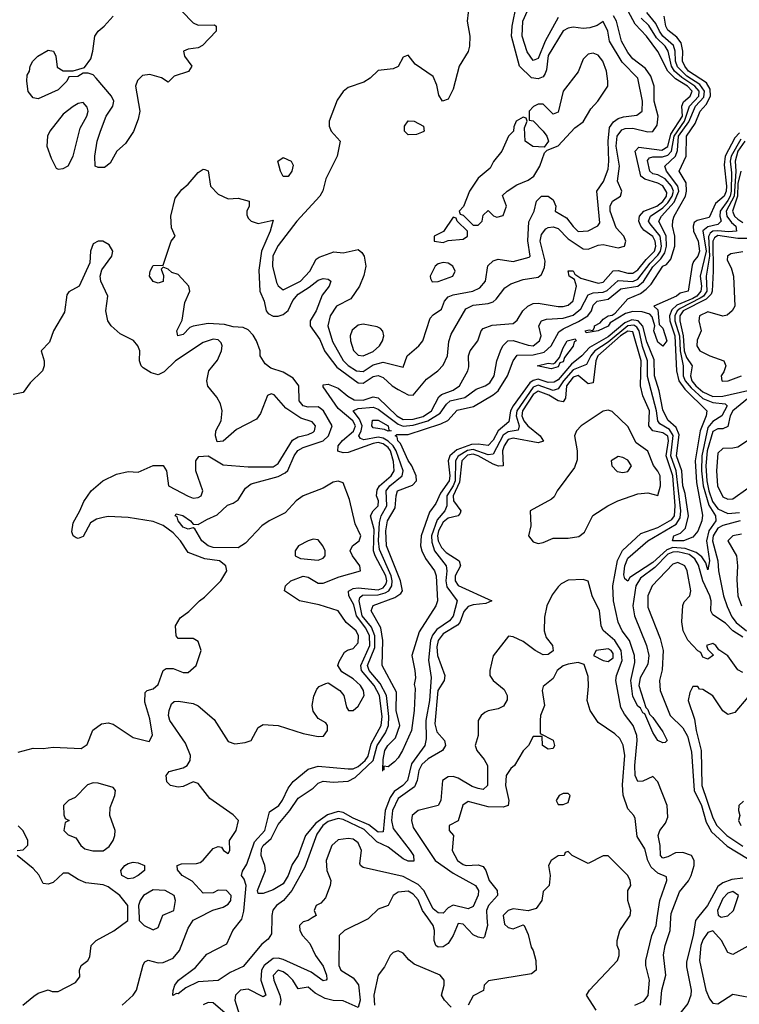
# Model space of a CAD drawing. Header units: inches. Extents: x 2380249 to 2585472, y 382747 to 546448.
# Tile 570 of 626: x 2552576 to 2555455, y 469654 to 473596. Entities that reach past the tile are written whole.
import ezdxf

# ---------------------------------------------------------------- set-up
doc = ezdxf.new("R2010")
doc.units = ezdxf.units.IN
doc.header["$MEASUREMENT"] = 0
doc.layers.add('C5456', color=7, linetype='Continuous')
doc.layers.add('C5457', color=7, linetype='Continuous')

msp = doc.modelspace()

# ---------------------------------------------------------------- linework, layer by layer
at = {"layer": 'C5456', "color": 4}
for points, elevation in [([(2552588, 469650), (2552632.9, 469687.1), (2552650, 469698), (2552690, 469712), (2552705.4, 469705.4), (2552730, 469704.7), (2552799, 469741), (2552816.4, 469763.6), (2552815.3, 469790), (2552822, 469810), (2552848, 469830), (2552856.4, 469843.6), (2552862, 469890), (2552882, 469910), (2552952.3, 469947.7), (2553008, 469990), (2553008.1, 470000)], 28), ([(2552986.6, 469650), (2553030, 469690.6), (2553043.6, 469710), (2553070, 469812), (2553076.5, 469823.5), (2553090, 469830.7), (2553130, 469820.4), (2553150, 469822), (2553190, 469838.4), (2553215.1, 469870), (2553250, 469958.8), (2553270, 469990.6), (2553288.7, 470000)], 24), ([(2553053.7, 470000), (2553054, 469990), (2553074, 469970), (2553110, 469952), (2553130, 469962), (2553144.4, 470000)], 28), ([(2553584.5, 470000), (2553583.9, 469936.1), (2553570, 469914.5), (2553545.3, 469894.7), (2553470, 469805.3), (2553418.8, 469781.2), (2553370, 469749.7), (2553290, 469743.5), (2553240.7, 469719.3), (2553210, 469696), (2553202.8, 469697.2), (2553188.7, 469688.7), (2553189.4, 469709.4), (2553196.2, 469730), (2553212, 469750), (2553279, 469801), (2553325, 469855), (2553404.4, 469895.6), (2553428.7, 469950), (2553464.7, 469995.3), (2553466, 470000)], 16), ([(2553746.8, 470000), (2553730, 469989), (2553710, 469984), (2553696, 469970), (2553697.3, 469950), (2553708, 469930), (2553737.5, 469897.5), (2553759.5, 469850), (2553790, 469807.3), (2553803.8, 469770), (2553805.4, 469754.6), (2553802, 469750), (2553790, 469747.3), (2553742.2, 469782.2), (2553630, 469833.3), (2553610, 469838.2), (2553590, 469836.8), (2553554, 469810), (2553543.9, 469790), (2553540.9, 469750), (2553560.7, 469690), (2553550, 469684.2), (2553490, 469714.8), (2553459.1, 469710), (2553439.6, 469690), (2553436.5, 469670), (2553455.8, 469610)], 24), ([(2553974.1, 470000), (2553970, 469996), (2553876, 469950), (2553854, 469930), (2553852.7, 469810), (2553861.6, 469790), (2553910, 469759.5), (2553931.9, 469731.9), (2553938.8, 469670), (2553930, 469641.2), (2553870, 469667.3), (2553830, 469668.8), (2553797.8, 469677.8), (2553758, 469698), (2553730, 469722), (2553690, 469715.3), (2553669.3, 469750), (2553649.3, 469770), (2553630, 469784.5), (2553610, 469791.2), (2553590.6, 469769.4), (2553592.7, 469750), (2553617, 469690), (2553620.3, 469670), (2553617.4, 469650)], 28), ([(2554445.8, 470000), (2554447.6, 469970), (2554436.4, 469923.6), (2554430, 469919.3), (2554410, 469922.4), (2554390, 469931.6), (2554350, 469975.1), (2554330, 469977.2), (2554310.4, 469930), (2554290, 469898), (2554270, 469883.6), (2554250, 469882.9), (2554240.9, 469890), (2554234, 469910), (2554235.4, 469950), (2554231, 469970), (2554209.5, 470000)], 28), ([(2554512.2, 470000), (2554515.3, 469975.3), (2554530, 469961), (2554550, 469956), (2554590, 469972), (2554594, 469970), (2554610, 469934), (2554622.8, 469882.8), (2554631, 469870), (2554641, 469830), (2554642, 469790), (2554623.6, 469776.4), (2554452, 469748), (2554434, 469730), (2554431.2, 469708.9), (2554390, 469688), (2554371, 469650)], 32), ([(2554882, 469630), (2554844, 469690), (2554855.3, 469710), (2554968, 469830), (2554975.3, 469850), (2554975.3, 469870), (2554966, 469890), (2554966, 469910), (2554977.2, 469950), (2555012, 470000)], 32), ([(2555038, 469650), (2555073.5, 469666.5), (2555090.8, 469689.2), (2555096.3, 469750), (2555081.6, 469810), (2555081.6, 469830), (2555105.6, 469930), (2555122.4, 469970), (2555126.9, 470000)], 28), ([(2555140.5, 469650), (2555145.4, 469710), (2555161.3, 469770), (2555151.6, 469851.6), (2555158.3, 469890), (2555179.2, 469950), (2555181.7, 470000)], 24), ([(2555288.2, 470000), (2555280.2, 469990), (2555270.2, 469930), (2555243.7, 469823.7), (2555243.9, 469803.9), (2555263.1, 469710), (2555261.3, 469690), (2555250, 469657.2), (2555212.2, 469610)], 24), ([(2555490, 469887.3), (2555430, 469853.2), (2555410, 469862), (2555383.7, 469910), (2555350, 469948.7), (2555330, 469942), (2555310, 469912.7), (2555301.5, 469890), (2555296, 469830), (2555322, 469710), (2555335.5, 469675.5), (2555350, 469658), (2555370, 469656), (2555430, 469694), (2555530, 469675.8)], 28), ([(2554303.1, 469643.1), (2554275.3, 469670), (2554264, 469690), (2554274, 469730), (2554274, 469750), (2554258, 469770), (2554154.8, 469814.8), (2554132.5, 469832.5), (2554110, 469859), (2554090, 469868.7), (2554070, 469862), (2554058, 469850), (2554035.9, 469804.1), (2554011, 469770), (2553993.4, 469690), (2553995.5, 469650)], 32), ([(2553407.6, 469610), (2553350, 469659.7), (2553330, 469661.1), (2553310, 469651.2)], 24)]:
    msp.add_lwpolyline(points, dxfattribs=dict(at, elevation=elevation))
at = {"layer": 'C5457', "color": 4}
for points, elevation in [([(2554382.4, 473730), (2554366, 473590), (2554377.1, 473530), (2554376.3, 473490), (2554370.5, 473469.5), (2554334.8, 473410), (2554310, 473318), (2554290, 473278), (2554268, 473270), (2554253.6, 473293.6), (2554245.6, 473334.4), (2554230, 473369.2), (2554158, 473418), (2554130, 473454), (2554110, 473446), (2554090, 473409), (2554070, 473399), (2554010, 473393.2), (2553978, 473362), (2553953.2, 473346.8), (2553890, 473325.2), (2553870, 473309), (2553846.2, 473273.8), (2553814, 473190), (2553814.8, 473170), (2553822.8, 473150), (2553858, 473110), (2553846, 473050), (2553801.4, 472958.6), (2553788.3, 472911.7), (2553777.3, 472890), (2553685.5, 472790), (2553610, 472692.3), (2553589.2, 472650.8), (2553587.2, 472610), (2553603.7, 472543.7), (2553610.4, 472530.4), (2553630, 472514.8), (2553699.6, 472550), (2553736.3, 472590), (2553762.5, 472637.5), (2553774.8, 472645.2), (2553833.6, 472666.4), (2553870, 472662.8), (2553930, 472676), (2553944.5, 472664.5), (2553954.8, 472650), (2553960.5, 472610), (2553952.7, 472572.7), (2553936, 472530), (2553900.7, 472479.3), (2553843, 472450), (2553818.4, 472410), (2553808.6, 472370), (2553827.5, 472307.5), (2553870, 472232.2), (2553890, 472211.7), (2553923.8, 472190), (2553950, 472187.6), (2553990, 472214.3), (2554030, 472224.9), (2554110, 472204.7), (2554126, 472250), (2554173.2, 472290), (2554189, 472310), (2554218.9, 472401.1), (2554230, 472414.8), (2554263.2, 472436.8), (2554275.1, 472470), (2554290, 472487.3), (2554310, 472495.3), (2554388.7, 472510), (2554417.4, 472522.6), (2554439.5, 472550), (2554449.6, 472610.4), (2554470, 472630.8), (2554490, 472637.3), (2554550, 472628), (2554614.5, 472645.5), (2554619, 472650), (2554609.6, 472710.4), (2554613.4, 472786.6), (2554634, 472830), (2554643.7, 472870), (2554664, 472890), (2554690, 472890.4), (2554710, 472874.8), (2554721, 472850), (2554718, 472830), (2554763.7, 472803.7), (2554790, 472767.7), (2554810, 472748.7), (2554850, 472750.7), (2554889.5, 472770.5), (2554897.6, 472782.4), (2554885.2, 472910), (2554911.4, 472948.6), (2554930, 472998), (2554933.5, 473030), (2554930.7, 473110), (2554935.8, 473164.2), (2554952.1, 473187.9), (2554970, 473200.3), (2554992.3, 473207.7), (2555046, 473214), (2555066.6, 473230), (2555067.8, 473270), (2555050, 473362.7), (2554986.6, 473426.6), (2554935.8, 473510), (2554929.3, 473550), (2554910, 473588.7), (2554886.7, 473573.3), (2554856.7, 473563.3), (2554830, 473561.1), (2554790, 473566.3), (2554770, 473562.4), (2554750, 473551.6), (2554690, 473452.7), (2554684.5, 473395.5), (2554679, 473381), (2554670, 473368), (2554650, 473359.7), (2554624.2, 473364.2), (2554576, 473410), (2554544.4, 473530), (2554546.9, 473570), (2554564.4, 473655.6)], 28), ([(2553224.9, 473630), (2553270, 473584), (2553290, 473574), (2553356, 473576), (2553362, 473570), (2553362, 473550), (2553307.1, 473492.9), (2553290, 473484), (2553250, 473479), (2553232, 473470), (2553236, 473450), (2553264.7, 473410), (2553250.9, 473389.1), (2553194, 473370), (2553170, 473346), (2553143.1, 473363.1), (2553097.2, 473377.2), (2553067.7, 473372.3), (2553047.5, 473352.5), (2553038.8, 473330), (2553056.3, 473230), (2553050, 473198), (2553030.7, 473149.3), (2552999.8, 473100.2), (2552964.7, 473070), (2552938, 473022), (2552914.8, 473005.2), (2552890, 473004), (2552878, 473010), (2552876, 473050), (2552886.6, 473110), (2552899.5, 473150), (2552922, 473210), (2552949.3, 473250), (2552953.2, 473270), (2552942.7, 473290), (2552882.5, 473362.5), (2552870, 473375.3), (2552850, 473382), (2552830, 473382), (2552809, 473369), (2552772, 473368), (2552764.7, 473350), (2552730, 473315.3), (2552650, 473279), (2552630, 473284), (2552610, 473308.7), (2552604, 473350), (2552605.2, 473374.8), (2552615.3, 473390), (2552618, 473410), (2552628, 473430), (2552648, 473450), (2552690, 473474.8), (2552711, 473470), (2552721, 473450), (2552726.4, 473406.4), (2552750, 473392), (2552790, 473391.3), (2552835.3, 473404.7), (2552860.2, 473439.8), (2552869, 473470), (2552876, 473530), (2552889.4, 473550.6), (2552914, 473570), (2552950, 473611)], 24), ([(2553288.7, 470000), (2553349.3, 470030.7), (2553390, 470042.4), (2553410, 470054.4), (2553421.2, 470070), (2553422.2, 470090), (2553404, 470110), (2553370, 470111), (2553350, 470100.7), (2553310, 470099.3), (2553266.7, 470146.7), (2553226, 470170), (2553208, 470192), (2553206, 470210), (2553223.3, 470216.7), (2553282.9, 470217.1), (2553297.7, 470222.3), (2553310, 470230.6), (2553350, 470277.3), (2553370, 470286), (2553383.6, 470283.6), (2553392, 470270), (2553410, 470258), (2553417.2, 470270), (2553415.3, 470310), (2553442.7, 470350), (2553452, 470390), (2553430, 470413.2), (2553337.4, 470477.4), (2553290, 470538.7), (2553270, 470544.7), (2553230, 470526.3), (2553210, 470523), (2553179, 470530), (2553164.2, 470544.2), (2553162.7, 470570), (2553174.2, 470585.8), (2553230, 470601.3), (2553246, 470610), (2553257.6, 470630), (2553259.6, 470650), (2553239.3, 470699.3), (2553176.2, 470790), (2553171.8, 470810), (2553173.6, 470830), (2553183.5, 470856.5), (2553194.2, 470865.8), (2553211.8, 470868.2), (2553270, 470858.7), (2553290, 470848.5), (2553353.9, 470793.9), (2553410, 470706.8), (2553437.3, 470697.3), (2553478.4, 470701.6), (2553502, 470710), (2553530, 470762), (2553550, 470774.8), (2553610, 470770.4), (2553710, 470738.8), (2553770, 470726), (2553792.1, 470727.9), (2553808, 470750), (2553808, 470770), (2553800.4, 470780.4), (2553770, 470798), (2553750, 470828), (2553746, 470850), (2553752.9, 470887.1), (2553764.7, 470915.3), (2553774, 470926), (2553801.2, 470938.8), (2553810, 470941), (2553857.6, 470910), (2553873.4, 470890), (2553883.4, 470843.4), (2553891, 470831), (2553910, 470830.8), (2553930, 470847.3), (2553954.2, 470890), (2553951.9, 470910), (2553940.2, 470930), (2553910, 470957.7), (2553865.5, 470985.5), (2553849, 471010), (2553853.8, 471026.2), (2553876.2, 471063.8), (2553888, 471072), (2553910, 471078), (2553930, 471101.6), (2553932.2, 471130), (2553922.1, 471150), (2553882.7, 471182.7), (2553849.7, 471229.7), (2553774.1, 471254.1), (2553695.3, 471270), (2553635.3, 471310), (2553639, 471330), (2553661.2, 471350), (2553710, 471368.2), (2553730, 471364.9), (2553770, 471340.4), (2553790, 471340.3), (2553854, 471366), (2553939, 471390), (2553937, 471410), (2553907.8, 471450), (2553898.7, 471470), (2553907, 471490), (2553934.3, 471510), (2553941, 471530), (2553918.3, 471578.3), (2553895.8, 471675.8), (2553870, 471742), (2553850, 471749.2), (2553830, 471745.2), (2553790, 471721.2), (2553710, 471689.7), (2553682.8, 471670), (2553638.2, 471621.7), (2553574.4, 471590), (2553544.4, 471570), (2553479.3, 471500.7), (2553450, 471481.3), (2553350, 471483.5), (2553330, 471489.7), (2553304.2, 471510), (2553277.2, 471557.2), (2553270, 471562), (2553250, 471556), (2553230, 471565.1), (2553209.5, 471590), (2553206, 471606), (2553198, 471610), (2553202, 471618), (2553229.1, 471610.9), (2553258.8, 471590), (2553270, 471576), (2553290, 471574.8), (2553324.2, 471595.8), (2553366.2, 471613.8), (2553407, 471653), (2553430, 471660.7), (2553450, 471674), (2553479.7, 471720.3), (2553501.5, 471738.5), (2553610, 471767.1), (2553638.5, 471781.5), (2553649.1, 471790.9), (2553674.5, 471850), (2553689.2, 471870.8), (2553710, 471883.9), (2553790, 471910.2), (2553811.7, 471930), (2553826, 471970), (2553791.7, 472030), (2553779.9, 472039.9), (2553770, 472046.2), (2553730, 472045.3), (2553709.6, 472050), (2553694.7, 472070), (2553692.8, 472130), (2553670, 472161.3), (2553630, 472185.3), (2553580.9, 472200.9), (2553558.6, 472218.6), (2553538, 472250), (2553538.7, 472270), (2553523.9, 472310), (2553510, 472333.5), (2553490, 472354), (2553470, 472363.6), (2553430, 472366), (2553396, 472376), (2553330, 472380.5), (2553270.4, 472369.6), (2553256.3, 472363.7), (2553230, 472335.3), (2553208.7, 472330), (2553205.2, 472350), (2553226.6, 472393.4), (2553236.1, 472463.9), (2553257, 472510), (2553252.3, 472530), (2553210, 472576), (2553184.7, 472584.7), (2553170, 472598), (2553150, 472606), (2553142, 472598), (2553152, 472572), (2553150, 472548), (2553130, 472542), (2553110, 472548.7), (2553095.3, 472570), (2553098, 472590), (2553110, 472612), (2553150, 472614), (2553182, 472710), (2553198, 472730), (2553183.1, 472763.1), (2553180.9, 472810), (2553198.6, 472881.4), (2553224.1, 472915.9), (2553250, 472938), (2553290, 472984.7), (2553310, 472998), (2553316.9, 472996.9), (2553330.7, 472990.7), (2553338.8, 472930), (2553370, 472897.3), (2553410, 472878.8), (2553450, 472882), (2553494, 472870), (2553494, 472850), (2553484.7, 472830), (2553485.4, 472814.6), (2553490, 472802), (2553502, 472790), (2553530, 472781), (2553590, 472794), (2553578, 472750), (2553543.6, 472670), (2553533, 472593), (2553536.9, 472510), (2553554.3, 472470), (2553562.4, 472430), (2553570, 472419.5), (2553590, 472409.3), (2553610, 472409.2), (2553630, 472415.6), (2553650, 472432.4), (2553668.5, 472471.5), (2553690, 472498), (2553734.9, 472525.1), (2553770, 472553.7), (2553790, 472560.5), (2553810, 472557.3), (2553821, 472550), (2553814.8, 472530), (2553786.5, 472493.5), (2553762.3, 472430), (2553738.4, 472390), (2553738.7, 472370), (2553776.5, 472316.5), (2553796.1, 472270), (2553810, 472250.3), (2553844.8, 472204.8), (2553930, 472141.8), (2553950, 472141.6), (2553990, 472167.1), (2554010, 472171.3), (2554030, 472163.6), (2554067, 472130), (2554090, 472116), (2554130, 472094), (2554150, 472092.4), (2554203.6, 472156.4), (2554249.6, 472190), (2554270, 472213.4), (2554287.8, 472250), (2554292.6, 472307.4), (2554302.6, 472337.4), (2554360.9, 472439.1), (2554390, 472453.8), (2554450, 472459.6), (2554470, 472466.3), (2554483.1, 472476.9), (2554517.8, 472522.2), (2554540.9, 472539.1), (2554590, 472556), (2554650, 472565.3), (2554663.9, 472576.1), (2554676.1, 472603.9), (2554678.9, 472630), (2554659.1, 472710), (2554663.6, 472736.4), (2554681.5, 472758.5), (2554690, 472764.4), (2554710, 472767), (2554730, 472760.3), (2554770, 472719.6), (2554830, 472678.7), (2554850, 472677), (2554890, 472693.4), (2554910, 472696.5), (2554970, 472682.7), (2554996.2, 472690), (2555002, 472710), (2554992.8, 472730), (2554962.9, 472762.9), (2554939.3, 472830), (2554938.5, 472850), (2554948, 472870), (2554979.5, 472890), (2554986, 472910), (2554967.7, 472950), (2554976.5, 473010), (2554962.3, 473090), (2554966.2, 473130), (2554984.7, 473155.3), (2554998.7, 473161.3), (2555030, 473162.3), (2555090, 473148), (2555110, 473148.9), (2555126.5, 473173.5), (2555131.3, 473210), (2555114.5, 473270), (2555115.1, 473330), (2555101, 473370), (2555080.4, 473400.4), (2555030, 473439.7), (2555010, 473465.6), (2554983.5, 473510), (2554963.7, 473590), (2554952.5, 473612.5)], 24), ([(2553466, 470000), (2553473.4, 470026.6), (2553482, 470130), (2553474.6, 470154.6), (2553463.7, 470170), (2553467, 470187), (2553484.4, 470215.6), (2553516.1, 470303.9), (2553556.5, 470350), (2553575.3, 470424.7), (2553612.8, 470450), (2553628.1, 470471.9), (2553650, 470519.3), (2553670, 470546.4), (2553730, 470595.8), (2553770, 470606.9), (2553890, 470596.2), (2553910, 470597.1), (2553930, 470606.2), (2553958, 470630), (2553970, 470647.6), (2553982.8, 470697.2), (2554021.8, 470770), (2554025.9, 470805.9), (2554015.6, 470890), (2553994.9, 470930), (2553943.4, 470990), (2553941.5, 471010), (2553976.4, 471090), (2553975.3, 471130), (2553960.5, 471160.5), (2553923.2, 471210), (2553913.6, 471253.6), (2553893.5, 471290), (2553892.2, 471307.7), (2553910, 471319), (2553930, 471321.6), (2554010, 471313.3), (2554030, 471321.1), (2554042.3, 471337.7), (2554045.4, 471350), (2554041.1, 471370), (2553998.3, 471450), (2553992.2, 471470), (2553994.7, 471554.7), (2553979.2, 471610), (2553989.7, 471630), (2554009.7, 471650), (2554011.8, 471670), (2554003.9, 471690), (2554006.2, 471713.8), (2554015.3, 471730), (2554062.4, 471770), (2554074.4, 471790), (2554072.1, 471827.9), (2554059.6, 471870), (2554050, 471882.9), (2554030, 471898), (2554010, 471902.9), (2553990, 471899.6), (2553890, 471863), (2553870, 471862), (2553848.9, 471868.9), (2553849.8, 471890), (2553868.1, 471911.8), (2553911.7, 471948.3), (2553919.1, 471970), (2553908.8, 471990), (2553850, 472039.3), (2553790, 472126.6), (2553790, 472134.8), (2553810, 472137.6), (2553850, 472120.7), (2553888.8, 472088.9), (2553914.8, 472074.8), (2553950, 472072.6), (2553990, 472086.2), (2554010, 472082), (2554084.5, 472010), (2554110, 471996.1), (2554150, 471996.6), (2554190, 472007.1), (2554224.2, 472030), (2554253.6, 472086.4), (2554263.9, 472096.1), (2554310, 472113.4), (2554335.6, 472130), (2554369.7, 472190.3), (2554373.6, 472206.4), (2554371.2, 472250), (2554378, 472270), (2554409.7, 472310), (2554422.4, 472350), (2554430, 472360.5), (2554466.6, 472373.4), (2554550, 472380.5), (2554566.5, 472393.5), (2554589.6, 472430), (2554609.5, 472450), (2554630, 472460.3), (2554650, 472461.7), (2554730, 472447.7), (2554750, 472447.7), (2554770, 472454), (2554790, 472470.8), (2554803.6, 472530), (2554796, 472556), (2554774, 472570), (2554770, 472590.7), (2554790, 472590.3), (2554797.1, 472577.1), (2554820.9, 472560.9), (2554890, 472540.9), (2554910, 472546), (2554950, 472590.3), (2554970, 472592.4), (2555010, 472581.6), (2555030, 472581.2), (2555050, 472594.4), (2555083.2, 472636.8), (2555116.5, 472670), (2555122, 472690), (2555119.1, 472710), (2555110, 472728.2), (2555073.9, 472753.9), (2555061.8, 472770), (2555053.6, 472790), (2555056.1, 472810), (2555073, 472830), (2555125.1, 472850), (2555150, 472868.1), (2555164.2, 472890), (2555164.9, 472904.9), (2555150, 472930.8), (2555130, 472942.5), (2555077.3, 472957.3), (2555061.7, 472970), (2555039.1, 473070), (2555053.9, 473086.1), (2555145.5, 473074.5), (2555170, 473089.2), (2555181.4, 473138.6), (2555227.5, 473210), (2555225.6, 473250), (2555232, 473268), (2555258.5, 473290), (2555266.4, 473310), (2555247.7, 473330), (2555200.1, 473360.1), (2555169.8, 473390), (2555129, 473469), (2555084.7, 473530), (2555038.4, 473578.4), (2555010.5, 473630.5)], 16), ([(2554029.2, 470591.3), (2554030, 470634), (2554037.6, 470670), (2554049.6, 470690), (2554079.7, 470720.3), (2554097.2, 470770), (2554082.7, 470830), (2554084.2, 470904.2), (2554026.6, 471010), (2554029, 471110), (2554021.5, 471161.5), (2553982.9, 471230), (2553989.7, 471250.3), (2554077.5, 471282.5), (2554100.5, 471299.5), (2554107.3, 471310), (2554099.7, 471350), (2554043.9, 471490), (2554040.8, 471550), (2554048.2, 471590), (2554077.7, 471642.3), (2554082, 471690), (2554088.1, 471710), (2554147.7, 471732.3), (2554163.7, 471750), (2554162.9, 471770), (2554144.4, 471810), (2554130, 471832), (2554099.7, 471899.7), (2554089.5, 471910.5), (2554086.3, 471926.3), (2554079, 471930), (2554084.8, 471935.2), (2554130, 471935.8), (2554261.6, 471978.4), (2554288.8, 471991.2), (2554326.9, 472033.1), (2554391.8, 472048.2), (2554470, 472094.6), (2554490, 472110.4), (2554528.3, 472170), (2554550, 472230.8), (2554566.4, 472253.6), (2554630, 472254.4), (2554674.9, 472265.1), (2554702.8, 472290), (2554733.6, 472346.4), (2554750, 472359.1), (2554812.4, 472387.6), (2554849.7, 472410), (2554863.9, 472430), (2554870, 472453), (2554887, 472470), (2554930, 472476.9), (2554981.3, 472518.7), (2555050, 472529.4), (2555072, 472548), (2555110, 472607.3), (2555141.5, 472638.5), (2555157.2, 472662.8), (2555163.4, 472690), (2555162.2, 472730), (2555133.1, 472790), (2555144.5, 472810), (2555194.5, 472865.5), (2555212.9, 472910), (2555209.9, 472930), (2555164.7, 472990), (2555157.6, 473010), (2555200.6, 473050), (2555207.6, 473072.4), (2555212.2, 473130), (2555252.8, 473187.2), (2555280.2, 473250), (2555313.2, 473286.8), (2555316.4, 473310), (2555296.8, 473336.8), (2555245.2, 473370), (2555207.9, 473407.9), (2555199.6, 473430), (2555198.5, 473470), (2555192.4, 473492.4), (2555150, 473530.8), (2555135.6, 473550), (2555121, 473581), (2555084.9, 473624.9)], 8), ([(2554730, 473605.4), (2554678.2, 473510), (2554650, 473441.6), (2554630, 473433.3), (2554607.2, 473467.2), (2554586.2, 473530), (2554589, 473590), (2554608.3, 473631.7)], 24), ([(2555456.8, 473143.2), (2555437.2, 473122.8), (2555398.6, 473050), (2555395.1, 473015.1), (2555403.9, 472930), (2555402.9, 472910), (2555395.4, 472890), (2555359.6, 472860.4), (2555335, 472805), (2555287.2, 472792.8), (2555275.1, 472784.9), (2555270.3, 472770), (2555272.3, 472750), (2555290.9, 472710), (2555295.6, 472670), (2555290, 472649.3), (2555272, 472628), (2555266.8, 472613.2), (2555250.7, 472510), (2555218.8, 472501.2), (2555204.7, 472490), (2555114, 472450), (2555130, 472434), (2555135.3, 472375.3), (2555150, 472361), (2555166, 472310), (2555150, 472288.7), (2555130, 472305.2), (2555114, 472350), (2555118, 472370), (2555106.3, 472406.3), (2555097.2, 472417.2), (2555066.2, 472426.2), (2555030, 472427.6), (2554999.9, 472420.1), (2554938, 472382), (2554930, 472369.7), (2554891.3, 472350), (2554843.1, 472343.1), (2554838, 472350), (2554854.8, 472354.8), (2554868.7, 472351.3), (2554876.4, 472363.6), (2554875.3, 472370), (2554898, 472382), (2554910, 472397.3), (2554930, 472410.5), (2554946.8, 472413.2), (2554958.9, 472421.1), (2555010, 472479.1), (2555060.1, 472499.9), (2555083.2, 472516.8), (2555102.6, 472537.4), (2555149.7, 472610), (2555163.5, 472616.5), (2555182, 472638), (2555198, 472690), (2555198, 472730), (2555188.1, 472770), (2555190, 472792), (2555194.5, 472810), (2555239.7, 472890), (2555244.7, 472910), (2555242.6, 472942.6), (2555215.1, 472990), (2555242.9, 473050), (2555244, 473130), (2555279.2, 473180.8), (2555298.3, 473230), (2555323, 473257), (2555340.7, 473290), (2555338.7, 473318.7), (2555323.6, 473343.6), (2555252.4, 473390), (2555238, 473410), (2555228.2, 473430), (2555229.8, 473470), (2555223.3, 473503.3), (2555205.9, 473525.9), (2555170, 473554), (2555161.5, 473570), (2555154.3, 473610)], 4), ([(2555477, 473110), (2555450, 473069.8), (2555438.4, 473030), (2555441.4, 472990), (2555434.5, 472890), (2555402.9, 472830), (2555405.1, 472810), (2555424.3, 472784.3), (2555441.7, 472770), (2555444, 472750), (2555412.5, 472747.5), (2555370, 472751.5), (2555350, 472749.2), (2555339, 472741), (2555332.3, 472727.7), (2555336.4, 472650), (2555322.7, 472570), (2555325.2, 472510), (2555312.1, 472490), (2555298.9, 472481.1), (2555219.4, 472440.6), (2555207.3, 472430), (2555197.2, 472410), (2555197.8, 472390), (2555215.8, 472330), (2555218.1, 472270), (2555230.9, 472210), (2555230.8, 472170), (2555238.6, 472150), (2555262.1, 472122.1), (2555310, 472079.8), (2555350, 472063.2), (2555398.2, 472058.2), (2555406.7, 472050), (2555386, 472010), (2555350, 471988), (2555330, 471964), (2555305.9, 471850), (2555304.6, 471790), (2555311.4, 471730), (2555332.8, 471652.8), (2555360.2, 471610), (2555360.8, 471590), (2555334.1, 471550), (2555323.7, 471510), (2555336.1, 471430), (2555330, 471394), (2555321.7, 471421.7), (2555305.2, 471445.2), (2555283.3, 471463.3), (2555239.3, 471479.3), (2555190, 471482.8), (2555165.7, 471474.3), (2555110, 471423), (2555016.7, 471363.3), (2555010, 471348.7), (2554998, 471358), (2554994, 471374), (2554997.1, 471410), (2555010, 471440.3), (2555089.7, 471510), (2555203.2, 471576.8), (2555218.4, 471601.6), (2555221.2, 471630), (2555202.9, 471790), (2555182, 471850), (2555191.2, 471931.2), (2555176, 471956), (2555138, 471978), (2555129.9, 471989.9), (2555124.3, 472030), (2555087.4, 472167.4), (2555088.7, 472230), (2555068.2, 472288.2), (2555054.3, 472350), (2555045, 472365), (2555033.3, 472373.3), (2555010, 472370.4), (2554930, 472305.5), (2554877.1, 472270), (2554861.2, 472250), (2554844.6, 472215.4), (2554790, 472193.9), (2554751.3, 472150), (2554730, 472118.2), (2554710, 472112), (2554650, 472132.7), (2554630, 472124.7), (2554564.6, 472030), (2554562.7, 472010), (2554574.5, 471970), (2554570, 471952.7), (2554530, 471945.7), (2554510, 471933.3), (2554470, 471856.8), (2554450, 471854.5), (2554390, 471875.6), (2554368, 471872), (2554330.9, 471849.1), (2554319.8, 471830), (2554317.8, 471750), (2554310.4, 471729.6), (2554284.8, 471690), (2554284.9, 471650), (2554276.9, 471630), (2554246.5, 471593.5), (2554223.7, 471530), (2554225, 471505), (2554235.6, 471470), (2554282.3, 471410), (2554285.2, 471390), (2554281.4, 471350), (2554285.4, 471325.4), (2554326, 471270), (2554310, 471208), (2554295.6, 471190), (2554244.7, 471155.3), (2554227.6, 471132.4), (2554219.8, 471110), (2554212.3, 471032.3), (2554223, 470963), (2554216.3, 470870), (2554200.7, 470790), (2554202.9, 470717.1), (2554197.6, 470690), (2554143.2, 470616.8), (2554127.6, 470550), (2554108.7, 470530), (2554074.6, 470505.4), (2554057.8, 470482.3), (2554037.7, 470430), (2554030, 470345.2), (2554010, 470343.5), (2553972.9, 470372.9), (2553910, 470399.9), (2553870, 470422.6), (2553850, 470426.1), (2553807.5, 470412.5), (2553760.5, 470379.5), (2553719.5, 470330), (2553690.3, 470250), (2553666.6, 470213.4), (2553650, 470169.4), (2553630, 470136.2), (2553590, 470111.8), (2553550, 470098), (2553530, 470098), (2553527.8, 470110), (2553559, 470190), (2553557.2, 470210), (2553542, 470250), (2553543.9, 470276.1), (2553549.7, 470290), (2553581.8, 470318.2), (2553610, 470374.4), (2553656.9, 470430), (2553690, 470479.1), (2553750, 470519.3), (2553770, 470539.1), (2553790, 470548), (2553830, 470543.7), (2553890, 470547.2), (2553918, 470562), (2553990.4, 470629.6), (2554006, 470690), (2554039.6, 470740.4), (2554051.4, 470770), (2554053.4, 470806.6), (2554044.1, 470890), (2554018.9, 470939), (2553974.2, 470990), (2553967.9, 471010), (2553997.4, 471082.6), (2553997.5, 471130), (2553983.5, 471163.5), (2553946.3, 471210), (2553934.8, 471270), (2553936.9, 471283.1), (2553947.8, 471292.2), (2554010, 471293.1), (2554038.9, 471301.1), (2554052.7, 471310), (2554065.5, 471330), (2554066.7, 471350), (2554061.8, 471370), (2554015.2, 471475.2), (2554011.1, 471510), (2554016.2, 471583.8), (2554022.5, 471610), (2554045.4, 471650), (2554042.5, 471710), (2554057.1, 471730), (2554106.2, 471770), (2554109.8, 471790), (2554082.5, 471870), (2554069.9, 471890), (2554050, 471909.2), (2554030, 471920.8), (2554010, 471924.5), (2553953.6, 471913.6), (2553939.3, 471919.3), (2553933.5, 471930), (2553942.9, 471950), (2553946, 471970), (2553936.3, 471996.3), (2553909.7, 472030.2), (2553930, 472039.2), (2553990, 472045.4), (2554010, 472037.2), (2554090, 471976.8), (2554110, 471968.7), (2554150, 471972.5), (2554209.5, 471990.5), (2554258.7, 472021.3), (2554283.3, 472056.7), (2554298.7, 472070), (2554356.5, 472083.5), (2554403, 472117), (2554438, 472130), (2554457.5, 472142.5), (2554474.7, 472170), (2554485.2, 472230), (2554499.6, 472270), (2554509.7, 472290.3), (2554529.7, 472310.2), (2554550, 472311.7), (2554610, 472292.7), (2554630, 472290.8), (2554656, 472310), (2554662, 472330), (2554653.2, 472370), (2554664, 472390), (2554683.3, 472396.7), (2554750, 472401.8), (2554790, 472413.4), (2554821.5, 472438.5), (2554850, 472495.2), (2554870, 472503.2), (2554910, 472505.5), (2554927.3, 472512.7), (2554970, 472552.2), (2555030, 472548.3), (2555050, 472557.7), (2555098.3, 472621.7), (2555130, 472654.2), (2555139.7, 472670), (2555143.7, 472690), (2555138.7, 472730), (2555098.4, 472778.4), (2555091.8, 472790), (2555096.8, 472803.2), (2555099.8, 472810), (2555150, 472842.5), (2555170, 472862.6), (2555187.3, 472890), (2555191.5, 472910), (2555184.3, 472930), (2555158.6, 472958.6), (2555130, 472975), (2555110, 472979.8), (2555097.2, 472990), (2555087.9, 473032.1), (2555096.6, 473043.4), (2555110, 473047.7), (2555147.8, 473047.8), (2555170, 473053.9), (2555184.5, 473070), (2555194.9, 473130), (2555236.3, 473190), (2555255.8, 473250), (2555293.1, 473290), (2555295.2, 473310), (2555277.9, 473330), (2555224.9, 473364.9), (2555196.5, 473390), (2555183.8, 473410), (2555170.6, 473470), (2555159.3, 473490), (2555124.4, 473524.4), (2555093.5, 473573.5), (2555062.6, 473602.6)], 12), ([(2555461.7, 473118.3), (2555422.3, 473050), (2555418.6, 473030), (2555423.5, 472983.5), (2555422.8, 472910), (2555419.3, 472890), (2555410, 472872.2), (2555378.6, 472830), (2555377.5, 472810), (2555382.9, 472790), (2555370, 472776.4), (2555330, 472767.6), (2555308.9, 472751.1), (2555323, 472670), (2555299.2, 472570), (2555304.6, 472530), (2555301.9, 472510), (2555285.5, 472490), (2555270, 472480.6), (2555206, 472454), (2555185.8, 472434.2), (2555176.2, 472410), (2555177.3, 472390), (2555197.9, 472330), (2555203.5, 472190), (2555212.8, 472150), (2555236.8, 472116.8), (2555325.3, 472030), (2555323.2, 472010), (2555298.2, 471950), (2555279.3, 471830), (2555283.8, 471743.8), (2555307.9, 471612.1), (2555304.9, 471590), (2555290, 471549), (2555270, 471524), (2555232, 471510), (2555188, 471510), (2555194, 471530), (2555220.1, 471539.9), (2555240.1, 471559.9), (2555251.8, 471610), (2555238.7, 471698.7), (2555229.3, 471730), (2555225.9, 471790), (2555204.7, 471850), (2555214.1, 471934.1), (2555203.3, 471963.3), (2555170, 471992.6), (2555150, 472034.5), (2555134.6, 472110), (2555115.9, 472170), (2555114.5, 472234.5), (2555086, 472306), (2555068.7, 472368.7), (2555050.4, 472390.4), (2555025.8, 472394.2), (2554997.5, 472382.5), (2554930, 472326.7), (2554856.2, 472283.7), (2554824.9, 472250), (2554783.5, 472216.5), (2554730, 472154.6), (2554715.1, 472144.9), (2554690, 472143.4), (2554650, 472157.5), (2554630, 472151.6), (2554617.6, 472142.4), (2554550.1, 472050), (2554540.5, 472030), (2554533.6, 471986.4), (2554490.1, 471949.9), (2554470, 471913.3), (2554450, 471891.1), (2554410, 471897.4), (2554384, 471896), (2554325.6, 471874.4), (2554296.9, 471850), (2554291, 471830), (2554297, 471770), (2554294.8, 471750), (2554259.6, 471700.4), (2554240.7, 471659.3), (2554216, 471624), (2554182, 471530), (2554179.1, 471490), (2554185.5, 471470), (2554199.6, 471439.6), (2554235.3, 471390), (2554242, 471370), (2554247.3, 471270), (2554241, 471250), (2554174.2, 471145.8), (2554144.9, 471050), (2554157.6, 470990), (2554159.1, 470960.9), (2554154, 470934), (2554158, 470918), (2554154.9, 470830), (2554144, 470750), (2554107.7, 470670), (2554090, 470641.2), (2554075.8, 470624.2), (2554050, 470605.2), (2554032.7, 470607.3), (2554032.7, 470592.7), (2554029.2, 470591.3)], 8), ([(2555461.9, 472990), (2555450, 472940.9), (2555448, 472890), (2555427.6, 472830), (2555436.5, 472810), (2555450, 472798.2), (2555470, 472784.8)], 16), ([(2552570, 470663), (2552630, 470679.3), (2552670, 470678), (2552710, 470683), (2552822, 470678), (2552846, 470694), (2552868.1, 470751.8), (2552903, 470777), (2552930, 470781.6), (2552950, 470776.3), (2553030, 470722.8), (2553093.6, 470706.4), (2553108, 470732), (2553096.6, 470796.6), (2553076.4, 470863.6), (2553078, 470902), (2553086, 470910), (2553110, 470917.3), (2553130, 470934.8), (2553149.4, 470990.6), (2553161.5, 470998.5), (2553190, 470998), (2553230, 470982), (2553250, 470982.8), (2553282, 471010), (2553302, 471070), (2553290, 471106), (2553270, 471118), (2553210, 471118), (2553202, 471130), (2553199, 471170), (2553218, 471202), (2553252.9, 471227.1), (2553295.3, 471270), (2553315.9, 471284.1), (2553381.2, 471350), (2553405.2, 471390), (2553401.2, 471410), (2553375.3, 471430), (2553317.1, 471437.1), (2553250, 471462.7), (2553219.7, 471510), (2553190, 471541.7), (2553150, 471571.2), (2553110, 471587.6), (2553010, 471603.6), (2552930, 471607.6), (2552910, 471603.6), (2552883.4, 471596.6), (2552858.8, 471581.2), (2552830, 471526.6), (2552810, 471519.3), (2552802, 471522), (2552789.6, 471529.6), (2552785.1, 471545.1), (2552790, 471582), (2552817.2, 471630), (2552832.5, 471667.5), (2552862, 471710), (2552909, 471750), (2552963.9, 471776.1), (2553010, 471786.8), (2553050, 471784.7), (2553110, 471810.8), (2553150, 471812), (2553162.8, 471790), (2553170.8, 471730), (2553250, 471688), (2553270, 471680.7), (2553290, 471682.8), (2553302, 471690), (2553309.2, 471710), (2553280.9, 471790), (2553281.2, 471830), (2553293.2, 471846.8), (2553330.7, 471850.7), (2553390, 471813.4), (2553490, 471806.4), (2553590, 471805.7), (2553610, 471819.1), (2553667.3, 471912.7), (2553690, 471925.7), (2553730, 471935.5), (2553750, 471945.5), (2553756, 471950), (2553759.3, 471970), (2553746.3, 471986.3), (2553701.3, 472001.3), (2553640.6, 472040.6), (2553594.8, 472094.8), (2553582, 472098), (2553567.9, 472092.1), (2553539.9, 472020.1), (2553523.1, 471996.9), (2553443.9, 471956.1), (2553390, 471909.2), (2553366.6, 471906.6), (2553359.5, 471930), (2553360.9, 471950), (2553382.7, 471990), (2553386.6, 472030), (2553378.9, 472058.9), (2553364.5, 472084.5), (2553329.1, 472129.1), (2553325.2, 472150), (2553333.2, 472190), (2553367.2, 472232.8), (2553383.7, 472270), (2553386.6, 472290), (2553382, 472302), (2553370, 472314), (2553350, 472316.9), (2553310, 472304.5), (2553198.8, 472230), (2553154.2, 472185.8), (2553130, 472174), (2553102, 472182), (2553070, 472202), (2553062, 472210), (2553055.3, 472230), (2553057.2, 472270), (2553049, 472290), (2553031.8, 472311.8), (2552978, 472338), (2552942, 472370), (2552929, 472390), (2552921.2, 472430), (2552929.2, 472490), (2552900.9, 472550), (2552898, 472570), (2552905.1, 472594.9), (2552945.2, 472650), (2552949.2, 472670), (2552934.5, 472694.5), (2552909.1, 472709.1), (2552890, 472709.2), (2552870, 472699), (2552859.3, 472670), (2552856.7, 472623.3), (2552814, 472530), (2552773.2, 472506.8), (2552764.7, 472495.3), (2552754.9, 472425.1), (2552711, 472350), (2552695.3, 472304.7), (2552662, 472270), (2552674, 472230), (2552674, 472210), (2552666.8, 472190), (2552617.3, 472142.7), (2552590, 472104), (2552550, 472095.3)], 28), ([(2555530, 472719.8), (2555450, 472720.7), (2555370, 472732.3), (2555356.5, 472723.5), (2555350.1, 472709.9), (2555350.2, 472589.8), (2555347.3, 472510), (2555343.1, 472496.9), (2555322.5, 472477.5), (2555230.9, 472430), (2555217.3, 472410), (2555217, 472390), (2555231.4, 472330), (2555234.6, 472270), (2555244.2, 472244.2), (2555266.9, 472210), (2555260.2, 472170), (2555265.1, 472150), (2555281.6, 472130), (2555310, 472105.8), (2555350, 472087.8), (2555390, 472089.5), (2555490, 472111.4)], 16), ([(2555470, 472666.3), (2555421.7, 472658.3), (2555408.2, 472650), (2555407.1, 472632.9), (2555423.2, 472603.2), (2555432, 472570), (2555437.3, 472450), (2555427.3, 472430), (2555406.2, 472413.8), (2555390, 472409.4), (2555330, 472427.3), (2555296.3, 472410), (2555293.4, 472390), (2555302.8, 472350), (2555286.6, 472313.4), (2555285.7, 472290), (2555298, 472270), (2555337.3, 472250), (2555393, 472230), (2555401.3, 472210), (2555394.1, 472185.9), (2555383.1, 472170), (2555386, 472150), (2555389.1, 472149.1), (2555410.5, 472150.5), (2555463.6, 472170)], 24), ([(2555470, 471124), (2555429.7, 471150), (2555400.3, 471180.3), (2555350, 471213.3), (2555340.8, 471230), (2555342.4, 471270), (2555337.8, 471290), (2555310, 471349.7), (2555292.1, 471412.1), (2555277.8, 471437.8), (2555254.7, 471454.7), (2555210, 471465.8), (2555190, 471464.4), (2555170, 471455.8), (2555116.9, 471403.1), (2555060.4, 471359.6), (2555041.6, 471330), (2555028.7, 471248.8), (2555035.7, 471210), (2555083.5, 471090), (2555093.7, 471050), (2555090, 471016), (2555058.6, 470961.4), (2555053.6, 470930), (2555082, 470842), (2555090, 470834), (2555096, 470816), (2555110, 470803), (2555150, 470744.9), (2555166.8, 470710), (2555158.4, 470701.6), (2555150, 470700.7), (2555129.8, 470709.8), (2555110, 470742.7), (2555077.6, 470817.6), (2555070, 470820.9), (2555060.1, 470840.1), (2555050, 470847.8), (2555030, 470886), (2555022, 470950), (2555037, 471023), (2555035.7, 471050), (2555015.9, 471110), (2554986.3, 471150), (2554970, 471184.5), (2554951.4, 471270), (2554949, 471330), (2554968.5, 471431.5), (2554988.6, 471471.4), (2555061, 471539), (2555130, 471563.2), (2555185.4, 471594.5), (2555196.5, 471610), (2555199.2, 471650), (2555189, 471770), (2555163.1, 471850), (2555171.8, 471910), (2555169.2, 471929.2), (2555150, 471942.7), (2555109.6, 471950), (2555094, 471970), (2555095.7, 472030), (2555069.7, 472090), (2555059.8, 472130), (2555063.2, 472230), (2555030, 472346.9), (2555010, 472349.1), (2554980.4, 472330), (2554888.7, 472250), (2554880.9, 472230), (2554870, 472142), (2554850, 472138.7), (2554810, 472171.6), (2554790, 472165.5), (2554764.3, 472130), (2554759.4, 472080.6), (2554750, 472066.6), (2554730, 472070.9), (2554692.9, 472092.9), (2554651.2, 472108.8), (2554630, 472095.7), (2554587.8, 472030), (2554585.5, 472010), (2554593.2, 471990), (2554609.6, 471969.6), (2554658.4, 471930), (2554671.8, 471908.2), (2554650, 471902.6), (2554550, 471920.2), (2554530, 471915), (2554514, 471890), (2554508.1, 471870), (2554510, 471809.5), (2554491.9, 471808.2), (2554470, 471816.2), (2554410.6, 471850.6), (2554390, 471856.6), (2554367.2, 471852.7), (2554344.5, 471830), (2554335.6, 471744.4), (2554310.2, 471690), (2554311.9, 471670), (2554341.3, 471630), (2554338.8, 471621.1), (2554330.8, 471610), (2554290, 471600.7), (2554270, 471584.5), (2554252.1, 471550), (2554248.4, 471530), (2554250.9, 471510), (2554263.4, 471483.4), (2554282.4, 471462.4), (2554334.9, 471430), (2554340.4, 471410), (2554319.1, 471370), (2554318, 471350), (2554330, 471330.4), (2554464.7, 471270), (2554441.1, 471258.9), (2554390, 471254), (2554370, 471246.2), (2554352.9, 471227.1), (2554336.8, 471183.2), (2554328.1, 471171.9), (2554270, 471138), (2554250.2, 471110), (2554245.7, 471085.7), (2554248.4, 471050), (2554277, 470970), (2554274.4, 470950), (2554249.4, 470910), (2554236.8, 470776.8), (2554245.6, 470745.6), (2554275.8, 470710), (2554280.4, 470690), (2554268, 470670), (2554210, 470637.2), (2554185.5, 470614.5), (2554173.5, 470590), (2554166.5, 470550), (2554155.7, 470524.3), (2554090, 470477.8), (2554067.4, 470430), (2554063.9, 470390), (2554070, 470358.4), (2554138.8, 470270), (2554151.2, 470250), (2554152.4, 470227.6), (2554130, 470227), (2554110, 470236.4), (2554050, 470282.5), (2554005, 470305), (2553953.9, 470353.9), (2553870, 470394.4), (2553850, 470398.3), (2553810, 470385.7), (2553788.4, 470370), (2553764.6, 470335.4), (2553717, 470203), (2553665.5, 470110), (2553631.7, 470070), (2553603.8, 470050), (2553589.1, 470030.9), (2553584.6, 470010), (2553584.5, 470000)], 16), ([(2555503, 472090), (2555429.6, 472030.4), (2555418.5, 472010), (2555410, 471967.6), (2555390, 471958.7), (2555370, 471958.4), (2555350, 471947.1), (2555327, 471870), (2555322, 471810), (2555325, 471750), (2555333.8, 471710), (2555347.6, 471667.6), (2555370, 471637.3), (2555410, 471619.3), (2555456.8, 471623.2)], 16), ([(2555488.7, 471910), (2555450, 471885.3), (2555430, 471880.3), (2555390, 471879.8), (2555370, 471860.9), (2555363.9, 471790), (2555368.4, 471730), (2555390, 471686.4), (2555410, 471675.9), (2555430, 471677.5), (2555490, 471720.2)], 24), ([(2555458.7, 471590), (2555390, 471571.6), (2555370, 471560.2), (2555350.7, 471530), (2555347.8, 471510), (2555369.5, 471430), (2555372.1, 471390), (2555392.2, 471290), (2555406.4, 471246.4), (2555425.1, 471205.1), (2555442.3, 471182.3), (2555483.8, 471150)], 16), ([(2555463.7, 471536.3), (2555430, 471529.7), (2555409.1, 471510), (2555444.4, 471450), (2555448.7, 471410), (2555444.9, 471355.1), (2555449.4, 471290), (2555463.8, 471250)], 24), ([(2555470, 470982.7), (2555450, 470993.2), (2555410, 471048.7), (2555372.9, 471072.9), (2555362, 471090), (2555350, 471099), (2555324.7, 471090), (2555330, 471074), (2555352, 471052), (2555330, 471035.3), (2555310, 471044), (2555302, 471062), (2555290, 471069), (2555250, 471112.3), (2555231.2, 471150), (2555225.4, 471185.4), (2555229.4, 471250.6), (2555234.5, 471265.5), (2555257, 471290), (2555261.6, 471310), (2555246.6, 471390), (2555237.2, 471410), (2555210, 471422.7), (2555190, 471416.1), (2555106.7, 471330), (2555089.3, 471290), (2555090, 471244.7), (2555138.5, 471118.5), (2555150.2, 471070), (2555147, 470993), (2555136, 470950), (2555138.3, 470910), (2555179.1, 470810), (2555230, 470761.1), (2555247.6, 470727.6), (2555264.4, 470664.4), (2555275, 470510), (2555303.5, 470450), (2555322.9, 470382.8), (2555344.5, 470344.5), (2555407, 470287), (2555570, 470188.2)], 24), ([(2555181.7, 470000), (2555182.6, 470017.4), (2555216.1, 470103.9), (2555252.2, 470147.8), (2555263.1, 470170), (2555275.3, 470210), (2555275.3, 470230), (2555263.6, 470250), (2555230, 470262), (2555200.2, 470259.8), (2555170, 470244.2), (2555150, 470239.5), (2555140.7, 470250), (2555139.1, 470290), (2555131.3, 470330), (2555137.6, 470350), (2555160.5, 470379.5), (2555170, 470402.8), (2555167.2, 470450), (2555130, 470544.5), (2555110, 470566.6), (2555070, 470547.6), (2555050, 470546.6), (2555039.1, 470570), (2555036.8, 470610), (2555046.8, 470710), (2555044.8, 470730), (2555030.7, 470770), (2554995.9, 470815.9), (2554981.9, 470841.9), (2554960.9, 470950), (2554963.9, 470970), (2554986.9, 471030), (2554982.8, 471070), (2554957.4, 471110), (2554910.9, 471150.9), (2554902.9, 471170), (2554895.6, 471230), (2554866.6, 471290), (2554850, 471348.7), (2554830, 471355.1), (2554770, 471352), (2554742.4, 471337.6), (2554730, 471325.2), (2554706.8, 471293.2), (2554684.9, 471250), (2554676.2, 471203.8), (2554674.9, 471150), (2554682.8, 471122.7), (2554707.7, 471090), (2554710.3, 471069.7), (2554690, 471054), (2554670, 471053.3), (2554638, 471070), (2554590, 471107.3), (2554550, 471125.2), (2554531.6, 471128.4), (2554470.5, 471049.5), (2554457.1, 470990), (2554457.1, 470970), (2554470.6, 470950), (2554514.9, 470914.9), (2554526.7, 470890), (2554526.6, 470873.4), (2554511.7, 470848.3), (2554490, 470836.9), (2554450, 470829.6), (2554437, 470823), (2554422, 470810), (2554410.5, 470790), (2554410.5, 470730), (2554398, 470690), (2554404.9, 470670), (2554434.3, 470634.3), (2554447.4, 470610), (2554447.7, 470530), (2554430, 470514.5), (2554410, 470517.4), (2554386.2, 470526.2), (2554330, 470559.7), (2554310, 470565.6), (2554290, 470564.5), (2554267.7, 470550), (2554261.6, 470470), (2554250.5, 470450), (2554171, 470430), (2554146, 470410), (2554143.7, 470390), (2554150, 470362), (2554238.3, 470230), (2554310, 470179.1), (2554399.3, 470130), (2554412.4, 470110), (2554410.4, 470090.4), (2554390, 470045.2), (2554370, 470035.6), (2554310, 470051.2), (2554290, 470040.7), (2554270, 470018.4), (2554250, 470019.7), (2554230, 470036.3), (2554192.5, 470110), (2554170, 470133.3), (2554110, 470165.1), (2553950, 470201.2), (2553939, 470210), (2553937.2, 470217.2), (2553943.6, 470270), (2553930, 470300.7), (2553910, 470314.8), (2553890, 470318.3), (2553850, 470312), (2553825.3, 470290), (2553802.3, 470230), (2553804.4, 470190), (2553821, 470150), (2553818.8, 470130), (2553799.9, 470080.1), (2553781, 470059), (2553762, 470050), (2553754, 470030), (2553762, 470010), (2553746.8, 470000)], 24), ([(2555126.9, 470000), (2555137.6, 470070), (2555166, 470150), (2555164, 470164), (2555130, 470179.6), (2555102.5, 470202.5), (2555089.7, 470229.8), (2555076.9, 470276.9), (2555046.3, 470326.3), (2555038.6, 470398.6), (2555034, 470410), (2555010, 470437.2), (2554991, 470491), (2554987.9, 470532.1), (2554997.4, 470650), (2554991.3, 470691.3), (2554977.6, 470717.6), (2554957.2, 470737.2), (2554890, 470782), (2554858, 470830), (2554847, 470870), (2554851.9, 470928.1), (2554850, 470966), (2554835.1, 471015.1), (2554810, 471022.7), (2554770, 471016.2), (2554750, 471009.3), (2554726, 470990), (2554710, 470958), (2554670, 470926), (2554666, 470910), (2554676.3, 470850), (2554660.5, 470810), (2554659.1, 470790), (2554658, 470738), (2554710, 470711.3), (2554716, 470690), (2554710, 470678), (2554690, 470675.3), (2554668, 470690), (2554666, 470726), (2554630, 470726), (2554612, 470690), (2554590, 470668.7), (2554556, 470610), (2554541.6, 470598.4), (2554523, 470570), (2554519.3, 470530), (2554533.4, 470470), (2554530.4, 470449.6), (2554510, 470442.9), (2554450, 470445.1), (2554370, 470466), (2554348.5, 470451.5), (2554331, 470389), (2554294, 470370), (2554294, 470350), (2554312, 470330), (2554306.8, 470270), (2554327.7, 470230), (2554350, 470213.4), (2554362, 470210), (2554410, 470212.7), (2554430, 470205.5), (2554441.3, 470190), (2554454.9, 470150), (2554486.4, 470110), (2554488.4, 470090), (2554452.2, 470050), (2554444, 470030), (2554445.8, 470000)], 28), ([(2555490, 470883.7), (2555437.5, 470822.5), (2555410, 470814), (2555389.4, 470829.4), (2555349.1, 470889.1), (2555310, 470914), (2555296.4, 470916.4), (2555290, 470926), (2555270, 470926), (2555258, 470902), (2555251.3, 470870), (2555276.1, 470796.1), (2555282.3, 470750), (2555302.3, 470670), (2555305.2, 470530), (2555350, 470400.5), (2555365.4, 470370), (2555404.9, 470330), (2555470, 470287.2)], 28), ([(2555472.7, 470467.3), (2555454, 470450), (2555452, 470430), (2555458, 470410), (2555452, 470390), (2555462, 470370)], 32), ([(2552566, 470270), (2552590, 470272), (2552608.4, 470291.6), (2552608.7, 470310), (2552590, 470348), (2552570, 470368)], 28), ([(2555012, 470000), (2555019, 470010), (2555022, 470030), (2555009, 470070), (2555009, 470110), (2555022, 470130), (2555019, 470150), (2555009, 470170), (2554930, 470248.7), (2554910, 470248), (2554850, 470218), (2554786, 470250), (2554770, 470266), (2554758, 470262), (2554754, 470250), (2554730, 470248.7), (2554702, 470230), (2554692, 470210), (2554698, 470170), (2554694, 470130), (2554670, 470106), (2554664.7, 470070), (2554642, 470038), (2554610, 470028.7), (2554550, 470036), (2554530, 470029), (2554511, 470010), (2554512.2, 470000)], 32), ([(2553008.1, 470000), (2553008.7, 470050), (2552977.2, 470090), (2552930, 470123.7), (2552910, 470132), (2552840.7, 470140.7), (2552810, 470153.2), (2552770, 470179), (2552750, 470179), (2552710, 470142), (2552690, 470135.3), (2552670, 470138), (2552652.5, 470172.5), (2552630, 470198), (2552566, 470250)], 28), ([(2555470, 470158.4), (2555426.1, 470153.9), (2555390, 470139.8), (2555370, 470125.1), (2555328.1, 470050), (2555288.2, 470000)], 24), ([(2553144.4, 470000), (2553148.7, 470011.3), (2553193.2, 470030), (2553199, 470070), (2553194, 470090), (2553158, 470110), (2553110, 470112.3), (2553071.3, 470090), (2553058, 470070), (2553052, 470050), (2553053.7, 470000)], 28), ([(2554209.5, 470000), (2554188, 470030), (2554170, 470072.3), (2554150, 470095.6), (2554130, 470107), (2554090, 470102.7), (2554071, 470090), (2554050.9, 470049.1), (2554010, 470035.3), (2553974.1, 470000)], 28)]:
    msp.add_lwpolyline(points, dxfattribs=dict(at, elevation=elevation))
for points, elevation in [([(2554870, 473462), (2554850, 473458), (2554830, 473438), (2554810, 473388), (2554751, 473310), (2554730, 473226), (2554710, 473218), (2554670, 473258), (2554650, 473258), (2554631.6, 473248.4), (2554614, 473230), (2554614, 473194), (2554630, 473192), (2554670.6, 473150.6), (2554684.7, 473130), (2554692, 473110), (2554674, 473086), (2554629.2, 473089.2), (2554598, 473110), (2554596.4, 473163.6), (2554606, 473190), (2554602, 473202), (2554590, 473206), (2554562, 473190), (2554552.7, 473167.3), (2554552, 473150), (2554532, 473130), (2554504.7, 473070), (2554471.2, 473028.9), (2554458, 473002), (2554410, 472962), (2554376, 472910), (2554351.6, 472848.4), (2554334, 472830), (2554338, 472818), (2554350, 472814), (2554390, 472774), (2554410, 472774), (2554426, 472790), (2554430, 472814), (2554450, 472832), (2554471.6, 472811.6), (2554485.4, 472805.4), (2554510, 472812), (2554524, 472850), (2554507.3, 472892.7), (2554526, 472910), (2554565.2, 472934.8), (2554610, 472954), (2554632.7, 472970), (2554657.2, 473010), (2554676.4, 473063.6), (2554686, 473074), (2554730, 473091.3), (2554797.2, 473162.8), (2554830, 473186.8), (2554860.7, 473239.3), (2554889, 473270), (2554928.7, 473330), (2554929, 473350), (2554924, 473390), (2554908.7, 473430), (2554890, 473454)], 32), ([(2552830, 473265.2), (2552810, 473260.9), (2552790, 473249.4), (2552750, 473218), (2552696.3, 473150), (2552687.7, 473130), (2552684, 473090), (2552702, 473042), (2552722, 473002), (2552730, 472998), (2552750, 473001), (2552770, 473011.3), (2552789.3, 473050), (2552817.4, 473162.6), (2552844.5, 473210), (2552849.3, 473230), (2552846.3, 473246.3)], 28), ([(2554130, 473135.3), (2554115.3, 473150), (2554115.3, 473170), (2554130, 473190.8), (2554154, 473190), (2554192, 473170), (2554194, 473150), (2554190, 473148), (2554163.6, 473136.4)], 28), ([(2553630, 472968), (2553619, 472990), (2553609.2, 473030), (2553630, 473044.7), (2553662, 473030), (2553670, 473014), (2553664.7, 472990), (2553650, 472968)], 24), ([(2554310, 472806), (2554271.3, 472748.7), (2554234, 472730), (2554234, 472710), (2554270, 472704.7), (2554290, 472712), (2554350, 472718), (2554368, 472730), (2554368, 472750), (2554326, 472790), (2554322, 472802)], 32), ([(2554270, 472624), (2554250, 472619), (2554238, 472610), (2554218, 472570), (2554219.6, 472559.6), (2554226.8, 472546.8), (2554250, 472547.7), (2554309, 472570), (2554319, 472590), (2554308.7, 472610), (2554290, 472621.2)], 32), ([(2553950, 472377.2), (2553930, 472373.2), (2553906.9, 472353.1), (2553898, 472330), (2553899.3, 472310), (2553911.9, 472271.8), (2553930, 472253), (2553950, 472250.3), (2553990, 472267.6), (2554016.2, 472290), (2554027.3, 472310), (2554032.7, 472330), (2554029.4, 472349.4), (2554020.2, 472360.2), (2554006.3, 472366.3)], 32), ([(2554702, 472198), (2554646, 472210), (2554690, 472221), (2554710, 472218), (2554718, 472222), (2554736.5, 472243.5), (2554750, 472282), (2554767, 472310), (2554798, 472318), (2554802, 472310), (2554794, 472306), (2554790, 472289), (2554756.1, 472243.9), (2554750, 472226.6), (2554736.9, 472223.1), (2554730, 472206.6)], 4), ([(2554930, 472032.7), (2554910, 472029.5), (2554822.8, 471970), (2554804, 471950), (2554796.3, 471930), (2554806, 471870), (2554806, 471834), (2554796.5, 471803.5), (2554726, 471710), (2554714.4, 471685.6), (2554704, 471676), (2554618, 471630), (2554621, 471570), (2554611.3, 471530), (2554630, 471506), (2554650, 471498.8), (2554670, 471502.8), (2554710, 471521), (2554770, 471521), (2554813.2, 471526.8), (2554836, 471544), (2554869.3, 471610.7), (2554929.6, 471650.3), (2554969.7, 471670.3), (2555050, 471698.4), (2555090, 471701.6), (2555130, 471691.3), (2555139.7, 471730), (2555138.3, 471770), (2555130, 471789.3), (2555111.9, 471811.9), (2555090, 471869.3), (2555042.4, 471902.4), (2555010, 471967), (2554947, 472027)], 24), ([(2554050, 471948.3), (2554036, 471956), (2553990, 471962), (2553984.7, 471970), (2553987.1, 471992.9), (2554010, 471993.1), (2554050, 471970.2), (2554052.7, 471952.7), (2554062, 471950)], 8), ([(2554970, 471848), (2554942, 471830), (2554944.7, 471810), (2554967.3, 471787.3), (2554990, 471782.8), (2555010, 471786.8), (2555024, 471810), (2555010, 471833.2), (2554990, 471844)], 28), ([(2553750, 471516), (2553730, 471509.2), (2553691.3, 471490), (2553678.8, 471470), (2553678, 471450), (2553699.1, 471439.1), (2553770, 471432.7), (2553790, 471440.7), (2553798, 471450), (2553798, 471470), (2553789.2, 471490), (2553770, 471514)], 28), ([(2554930, 471077.6), (2554882, 471070), (2554872, 471050), (2554910, 471030.8), (2554930, 471026.4), (2554950, 471041), (2554950, 471059), (2554942.7, 471070)], 28), ([(2554029.2, 470591.3), (2554026, 470590), (2554029.2, 470590.8)], 8), ([(2552870, 470540.9), (2552846.9, 470533.1), (2552798, 470482), (2552771.3, 470470), (2552751.3, 470450), (2552752, 470412), (2552758, 470398), (2552774, 470390), (2552758, 470382), (2552752, 470350), (2552770, 470332), (2552801, 470321), (2552821, 470290), (2552836.8, 470276.8), (2552868.1, 470268.1), (2552910, 470268), (2552933.9, 470286.1), (2552949.6, 470310), (2552956.3, 470330), (2552958, 470350), (2552936.2, 470410), (2552938.6, 470441.4), (2552957.2, 470490), (2552959, 470510), (2552950, 470522), (2552890, 470539.3)], 28), ([(2554770, 470498), (2554750, 470498), (2554734, 470490), (2554722, 470470), (2554730, 470454), (2554750, 470454), (2554770, 470462), (2554778, 470490)], 32), ([(2553010, 470157), (2552985.2, 470170), (2552981.2, 470190), (2552997.2, 470210), (2553010, 470218), (2553030, 470223), (2553050, 470220.5), (2553076, 470210), (2553076, 470190), (2553050, 470169.6), (2553030, 470158.4)], 24), ([(2555430, 470105.2), (2555410, 470098.4), (2555390, 470078), (2555368.6, 470030), (2555370.7, 470010.7), (2555382.5, 470002.5), (2555410, 470008), (2555432, 470030), (2555452.7, 470090)], 28)]:
    msp.add_lwpolyline(points, close=True, dxfattribs=dict(at, elevation=elevation))

doc.saveas('drawing.dxf')
